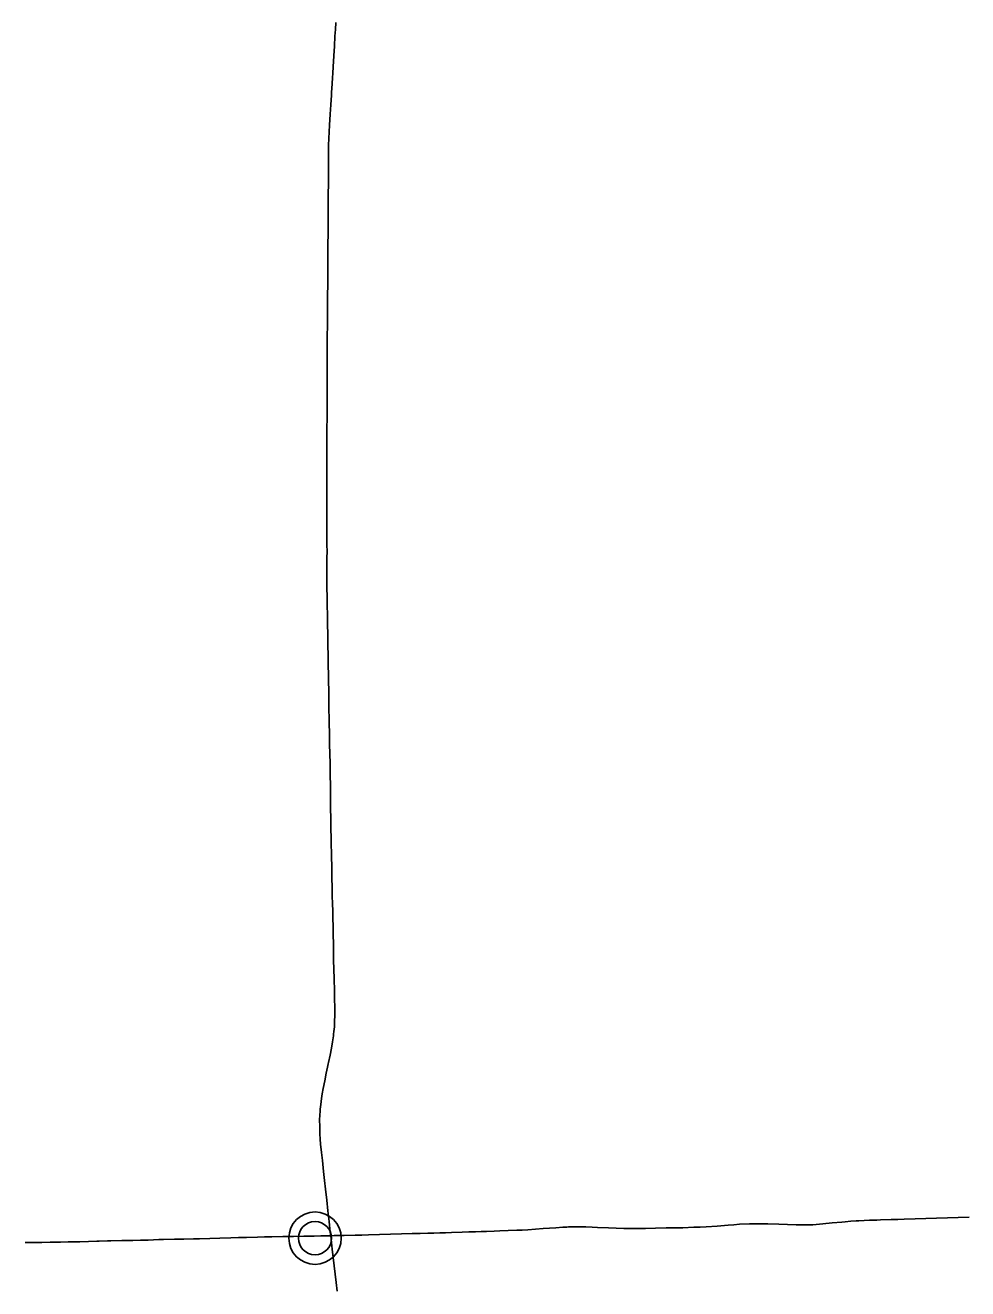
# Model space of a CAD drawing. Extents: x 103424 to 290657, y 38711 to 110967.
# Drawn here: x 218401 to 232612, y 56350 to 75402 of the extents above; entities that cross this region are included whole.
import ezdxf

# ---------------------------------------------------------------- set-up
doc = ezdxf.new("R2010")
doc.units = 0
doc.layers.add('GM_X_State_Route', color=7, linetype='Continuous')
doc.layers.add('GM_X_Unincorporated', color=7, linetype='Continuous')

msp = doc.modelspace()

# ---------------------------------------------------------------- linework, layer by layer
at = {"layer": 'GM_X_State_Route'}
for points in [[(223037, 74680), (223043, 74776), (223053, 74940), (223062, 75089), (223071, 75237), (223079, 75338), (223084, 75443)], [(222957, 70906), (222957, 71000), (222959, 71165), (222960, 71250), (222960, 71336), (222962, 71483), (222962, 71624), (222963, 71766), (222964, 71931), (222965, 72096), (222966, 72261), (222967, 72390), (222968, 72519), (222969, 72684), (222970, 72849), (222972, 73014), (222973, 73132), (222973, 73249), (222974, 73592), (222980, 73697), (222985, 73796), (222990, 73895), (223000, 74060), (223008, 74204), (223017, 74348), (223020, 74401), (223023, 74446), (223033, 74611), (223037, 74680)], [(222951, 67460), (222949, 67573), (222947, 67687), (222946, 67798), (222946, 67909), (222946, 68074), (222947, 68239), (222947, 68925), (222948, 69086), (222948, 69156), (222949, 69218), (222950, 69320), (222951, 69485), (222952, 69588), (222953, 69691), (222954, 70474), (222955, 70639), (222955, 70743), (222956, 70847), (222957, 70906)], [(222974, 59760), (222998, 59872), (223018, 59975), (223035, 60072), (223047, 60161), (223051, 60186), (223056, 60228), (223062, 60300), (223065, 60375), (223067, 60482), (223068, 60612), (223066, 60699), (223064, 60786), (223062, 60914), (223061, 60954), (223059, 61014), (223055, 61179), (223051, 61296), (223048, 61413), (223047, 61550), (223045, 61687), (223042, 61812), (223039, 61938), (223037, 62046), (223034, 62153), (223031, 62273), (223027, 62392), (223024, 62557), (223022, 62712), (223019, 62867), (223017, 62966), (223016, 63000), (223015, 63055), (223013, 63163), (223011, 63272), (223009, 63437), (223006, 63602), (223004, 63767), (223001, 63932), (222998, 64097), (222996, 64262), (222993, 64427), (222990, 64553), (222988, 64680), (222988, 64718), (222984, 64883), (222982, 64973), (222980, 65063), (222978, 65210), (222976, 65358), (222974, 65523), (222972, 65628), (222970, 65732), (222970, 65779), (222968, 65893), (222965, 66058), (222961, 66223), (222959, 66363), (222956, 66502), (222955, 66664), (222953, 66720), (222952, 66806), (222950, 66892), (222949, 67017), (222948, 67118), (222947, 67214), (222949, 67376), (222951, 67460)], [(223007, 57149), (223000, 57203), (222982, 57362), (222964, 57522), (222947, 57686), (222929, 57850), (222914, 57984), (222900, 58118), (222882, 58282), (222868, 58405), (222855, 58529), (222847, 58605), (222843, 58685), (222841, 58803), (222840, 58893), (222844, 58971), (222848, 59023), (222850, 59057), (222858, 59127), (222870, 59220), (222880, 59289), (222895, 59371), (222917, 59486), (222940, 59598), (222960, 59693), (222970, 59739), (222974, 59760)], [(228571, 57279), (228576, 57279), (228670, 57283), (228835, 57295), (228999, 57308), (229085, 57315), (229171, 57322), (229322, 57328), (229444, 57330), (229600, 57327), (229765, 57321), (229896, 57317), (230026, 57313), (230077, 57311), (230127, 57311), (230178, 57311), (230228, 57313), (230278, 57315), (230329, 57318), (230426, 57326), (230570, 57341), (230713, 57355), (230765, 57360), (230848, 57367), (230930, 57374), (230970, 57376), (231130, 57382), (231242, 57386)], [(231242, 57386), (231295, 57388), (231460, 57393), (231556, 57396), (231653, 57399), (231818, 57404), (231979, 57409), (232140, 57413), (232305, 57418), (232470, 57424), (232633, 57430)], [(223381, 57157), (223477, 57159), (223577, 57161), (223742, 57166), (223907, 57171), (224072, 57176), (224237, 57181), (224354, 57184), (224471, 57188), (224560, 57190), (224650, 57192), (224738, 57195), (224826, 57199), (224991, 57204), (225091, 57207), (225191, 57210), (225275, 57212), (225358, 57215), (225469, 57219), (225556, 57221), (225684, 57226), (225812, 57231), (225896, 57235), (225980, 57239), (226095, 57248), (226210, 57257), (226305, 57263), (226400, 57270), (226509, 57277), (226538, 57279), (226566, 57280), (226592, 57281), (226706, 57284), (226853, 57281), (226950, 57278), (227028, 57275), (227193, 57268), (227310, 57263), (227427, 57258), (227513, 57257), (227599, 57256), (227751, 57260), (227902, 57264), (228067, 57266), (228192, 57268), (228317, 57270), (228482, 57276), (228571, 57279)], [(218401, 57046), (218523, 57048), (218649, 57049), (218775, 57051), (218933, 57052), (219049, 57055), (219097, 57056), (219225, 57058), (219353, 57061), (219481, 57065)], [(219481, 57065), (219513, 57066), (219642, 57070), (219693, 57072), (219858, 57075), (220024, 57079), (220139, 57081), (220254, 57084), (220417, 57090), (220485, 57093), (220650, 57096), (220794, 57098), (220937, 57101), (221030, 57104), (221184, 57108), (221337, 57112), (221499, 57117), (221618, 57121), (221737, 57124), (221902, 57128), (222010, 57131), (222118, 57133), (222283, 57136), (222448, 57138), (222602, 57140), (222756, 57143), (222856, 57146), (222956, 57149), (223007, 57149)], [(223007, 57149), (223058, 57150), (223211, 57154), (223376, 57157), (223381, 57157)], [(223102, 56311), (223088, 56443), (223072, 56569), (223057, 56695), (223044, 56820), (223030, 56945), (223014, 57097), (223007, 57149)]]:
    msp.add_lwpolyline(points, dxfattribs=at)
at = {"layer": 'GM_X_Unincorporated'}
for radius in [395, 395, 251, 251]:
    msp.add_circle((222770, 57112), radius, dxfattribs=at)

doc.saveas('drawing.dxf')
